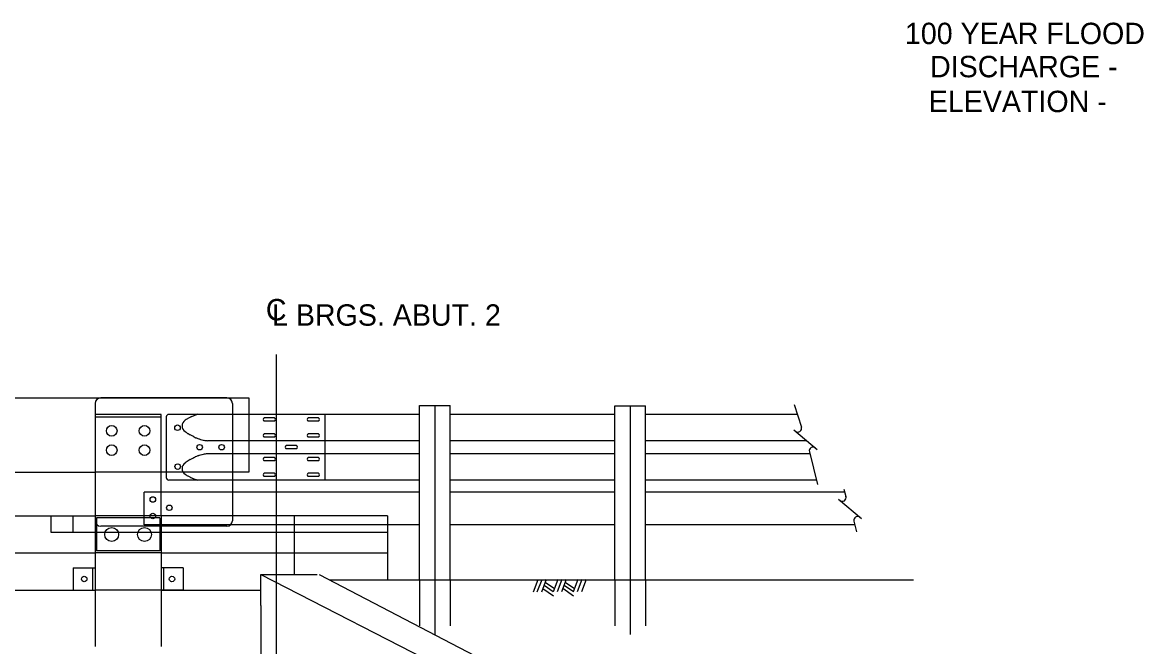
# Model space of a CAD drawing. Extents: x 638268 to 640277, y 295465 to 298435.
# Drawn here: x 638715.2 to 638872.4, y 296845.8 to 296933.3 of the extents above; entities that cross this region are included whole.
import ezdxf

# ---------------------------------------------------------------- set-up
doc = ezdxf.new("R2010")
doc.units = 0
for name, color, linetype in [('2', 7, 'Continuous'), ('3', 7, 'Continuous'), ('4', 7, 'Continuous'), ('Level 25', 7, 'Continuous')]:
    doc.layers.add(name, color=color, linetype=linetype)

msp = doc.modelspace()

# ---------------------------------------------------------------- linework, layer by layer
at = {"layer": '2'}
for p, q in [((638573.25, 296880.63), (638746.91, 296880.63)), ((638746.91, 296880.63), (638746.91, 296878.32)), ((638734.59, 296878.31), (638725.36, 296878.31)), ((638725.36, 296878.31), (638725.36, 296864.07)), ((638734.59, 296877.93), (638725.36, 296877.93)), ((638734.59, 296864.07), (638734.59, 296878.31)), ((638735.33, 296877.96), (638735.33, 296869.46)), ((638746.91, 296878.33), (638735.69, 296878.33)), ((638757.5, 296878.33), (638746.91, 296878.33)), ((638746.91, 296878.31), (638746.91, 296870.24)), ((638757.56, 296878.33), (638757.56, 296869.09)), ((638770.84, 296878.33), (638757.56, 296878.33)), ((638798.23, 296878.33), (638775.16, 296878.33)), ((638823.85, 296878.33), (638802.56, 296878.33)), ((638750.52, 296877.82), (638749.04, 296877.82)), ((638750.52, 296877.36), (638749.04, 296877.36)), ((638756.69, 296877.82), (638755.21, 296877.82)), ((638756.69, 296877.36), (638755.21, 296877.36)), ((638750.52, 296875.61), (638749.04, 296875.61)), ((638750.52, 296875.14), (638749.04, 296875.14)), ((638756.69, 296875.61), (638755.21, 296875.61)), ((638756.69, 296875.14), (638755.21, 296875.14)), ((638746.91, 296874.63), (638741.16, 296874.63)), ((638770.84, 296874.63), (638746.91, 296874.63)), ((638753.61, 296873.94), (638752.13, 296873.94)), ((638753.61, 296873.48), (638752.13, 296873.48)), ((638798.23, 296874.63), (638775.16, 296874.63)), ((638825.17, 296874.63), (638802.56, 296874.63)), ((638746.91, 296872.79), (638741.16, 296872.79)), ((638770.84, 296872.79), (638746.91, 296872.79)), ((638750.52, 296872.28), (638749.04, 296872.28)), ((638750.52, 296871.82), (638749.04, 296871.82)), ((638756.69, 296872.28), (638755.21, 296872.28)), ((638756.69, 296871.82), (638755.21, 296871.82)), ((638798.23, 296872.79), (638775.16, 296872.79)), ((638825.62, 296872.79), (638802.56, 296872.79)), ((638684.96, 296870.24), (638725.36, 296870.24)), ((638734.59, 296870.24), (638725.36, 296870.24)), ((638744.6, 296870.24), (638734.59, 296870.24)), ((638746.91, 296870.24), (638744.6, 296870.24)), ((638744.6, 296869.09), (638735.7, 296869.09)), ((638770.84, 296869.09), (638744.6, 296869.09)), ((638750.52, 296870.06), (638749.04, 296870.06)), ((638750.52, 296869.6), (638749.04, 296869.6)), ((638756.69, 296870.06), (638755.21, 296870.06)), ((638756.69, 296869.6), (638755.21, 296869.6)), ((638798.23, 296869.09), (638775.16, 296869.09)), ((638826.54, 296869.09), (638802.56, 296869.09)), ((638732.24, 296862.81), (638732.24, 296867.43)), ((638744.6, 296867.43), (638732.24, 296867.43)), ((638770.84, 296867.43), (638744.6, 296867.43)), ((638798.23, 296867.43), (638775.16, 296867.43)), ((638830.47, 296867.43), (638802.56, 296867.43)), ((638684.96, 296864.07), (638725.36, 296864.07)), ((638719.19, 296861.77), (638719.19, 296864.07)), ((638722.28, 296861.77), (638722.28, 296864.07)), ((638734.59, 296864.07), (638725.36, 296864.07)), ((638725.36, 296864.07), (638725.36, 296845.75)), ((638734.43, 296863.79), (638725.55, 296863.79)), ((638725.55, 296863.79), (638725.55, 296859.17)), ((638734.43, 296863.79), (638734.43, 296859.17)), ((638766.34, 296864.07), (638734.59, 296864.07)), ((638734.59, 296864.07), (638734.59, 296845.75)), ((638766.32, 296862.81), (638732.23, 296862.81)), ((638770.84, 296862.81), (638766.34, 296862.81)), ((638798.23, 296862.81), (638775.16, 296862.81)), ((638831.92, 296862.81), (638802.56, 296862.81)), ((638766.32, 296861.77), (638719.17, 296861.77)), ((638734.43, 296859.17), (638725.55, 296859.17)), ((638684.96, 296858.88), (638725.36, 296858.88)), ((638734.59, 296858.88), (638725.36, 296858.88)), ((638722.26, 296856.78), (638725.36, 296856.78)), ((638722.26, 296856.78), (638722.26, 296853.68)), ((638724.99, 296856.78), (638724.99, 296853.68)), ((638725.36, 296856.78), (638725.36, 296853.68)), ((638737.68, 296856.78), (638734.59, 296856.78)), ((638734.59, 296856.78), (638734.59, 296853.68)), ((638734.96, 296856.78), (638734.96, 296853.68)), ((638737.68, 296856.78), (638737.68, 296853.68)), ((638722.26, 296853.68), (638725.36, 296853.68)), ((638734.59, 296853.68), (638725.36, 296853.68)), ((638737.68, 296853.68), (638734.59, 296853.68))]:
    msp.add_line(p, q, dxfattribs=at)
for centre, radius in [((638727.67, 296876.01), 0.748), ((638732.28, 296876.01), 0.748), ((638736.9, 296876.45), 0.385), ((638727.67, 296873.31), 0.748), ((638732.28, 296873.31), 0.748), ((638740.01, 296873.72), 0.385), ((638743.09, 296873.72), 0.385), ((638736.93, 296871), 0.385), ((638733.44, 296866.38), 0.385), ((638735.75, 296865.22), 0.385), ((638733.44, 296864.07), 0.385), ((638727.67, 296861.47), 0.978), ((638732.28, 296861.47), 0.978), ((638723.82, 296855.23), 0.385), ((638736.13, 296855.23), 0.385)]:
    msp.add_circle(centre, radius, dxfattribs=at)
for centre, radius, start, end in [((638735.7, 296877.96), 0.369, 90, 180), ((638752.97, 296849.49), 31.8, 116.5749, 117.3798), ((638739.82, 296875.77), 2.42, 113.6547, 116.5749), ((638741.23, 296872.55), 5.93, 112.3149, 113.6547), ((638763.56, 296818.16), 64.73, 111.9093, 112.3149), ((638740.11, 296876.46), 1.88, 108.4934, 111.9093), ((638742.73, 296868.61), 10.17, 107.0234, 108.4934), ((638738.46, 296876.7), 0.916, 120.3532, 238.6149), ((638740.78, 296874.06), 4.42, 125.3229, 129.0151), ((638738.78, 296876.88), 0.955, 117.3798, 125.3229), ((638749.18, 296877.59), 0.269, 120.8559, 239.1441), ((638750.38, 296877.59), 0.269, 300.8559, 59.1441), ((638755.35, 296877.59), 0.269, 120.8559, 239.1441), ((638756.55, 296877.59), 0.269, 300.8559, 59.1441), ((638741.22, 296879.66), 4.94, 229.2007, 233.1182), ((638738.9, 296876.58), 1.09, 233.1182, 241.475), ((638925.98, 297220.77), 392.83, 241.475, 241.5275), ((638678.46, 296764.37), 126.36, 61.435, 61.5275), ((638683.85, 296774.28), 115.08, 61.2499, 61.435), ((638749.52, 296893.98), 21.45, 241.2499, 241.6785), ((638739.65, 296875.66), 0.644, 241.6785, 249.7671), ((638745.72, 296892.11), 18.18, 249.7671, 251.2889), ((638740.89, 296877.87), 3.14, 251.2889, 252.6389), ((638767.4, 296962.65), 91.96, 252.6389, 252.8885), ((638749.18, 296875.37), 0.269, 120.8559, 239.1441), ((638750.38, 296875.37), 0.269, 300.8559, 59.1441), ((638755.35, 296875.37), 0.269, 120.8559, 239.1441), ((638756.55, 296875.37), 0.269, 300.8559, 59.1441), ((638740.97, 296876.82), 2.16, 252.8885, 261.633), ((638741.39, 296879.66), 5.03, 261.633, 267.3571), ((638752.27, 296873.71), 0.269, 120.8559, 239.1441), ((638753.47, 296873.71), 0.269, 300.8559, 59.1441), ((638741.22, 296867.77), 4.94, 126.8818, 130.7993), ((638738.9, 296870.85), 1.09, 118.525, 126.8818), ((638925.98, 296526.66), 392.83, 118.4725, 118.525), ((638678.46, 296983.05), 126.36, 298.4725, 298.565), ((638683.85, 296973.15), 115.08, 298.565, 298.7501), ((638749.52, 296853.44), 21.45, 118.3215, 118.7501), ((638739.65, 296871.76), 0.644, 110.2329, 118.3215), ((638745.72, 296855.31), 18.18, 108.7111, 110.2329), ((638740.89, 296869.55), 3.14, 107.3611, 108.7111), ((638767.4, 296784.78), 91.96, 107.1115, 107.3611), ((638740.97, 296870.6), 2.16, 98.367, 107.1115), ((638741.39, 296867.76), 5.03, 92.6429, 98.367), ((638749.18, 296872.05), 0.269, 120.8559, 239.1441), ((638750.38, 296872.05), 0.269, 300.8559, 59.1441), ((638755.35, 296872.05), 0.269, 120.8559, 239.1441), ((638756.55, 296872.05), 0.269, 300.8559, 59.1441), ((638738.46, 296870.72), 0.916, 121.3851, 239.6468), ((638735.7, 296869.46), 0.369, 180, 270), ((638740.78, 296873.37), 4.42, 230.9849, 234.6771), ((638738.78, 296870.54), 0.955, 234.6771, 242.6202), ((638752.97, 296897.93), 31.8, 242.6202, 243.4251), ((638739.82, 296871.65), 2.42, 243.4251, 246.3453), ((638741.23, 296874.87), 5.93, 246.3453, 247.6851), ((638763.56, 296929.26), 64.73, 247.6851, 248.0907), ((638740.11, 296870.96), 1.88, 248.0907, 251.5066), ((638742.73, 296878.82), 10.17, 251.5066, 252.9766), ((638749.18, 296869.83), 0.269, 120.8559, 239.1441), ((638750.38, 296869.83), 0.269, 300.8559, 59.1441), ((638755.35, 296869.83), 0.269, 120.8559, 239.1441), ((638756.55, 296869.83), 0.269, 300.8559, 59.1441)]:
    msp.add_arc(centre, radius, start, end, dxfattribs=at)
at = {"layer": '3'}
for p, q in [((638770.84, 296879.59), (638775.16, 296879.59)), ((638770.84, 296855.13), (638770.84, 296879.59)), ((638773, 296879.59), (638773, 296847.43)), ((638775.16, 296855.13), (638775.16, 296879.59)), ((638798.23, 296879.52), (638802.56, 296879.52)), ((638798.23, 296855.13), (638798.23, 296879.52)), ((638800.39, 296879.52), (638800.39, 296847.43)), ((638802.56, 296855.13), (638802.56, 296879.52)), ((638823.41, 296879.7), (638824.43, 296876.54)), ((638823.36, 296876.16), (638826.62, 296873.42)), ((638825.54, 296873.08), (638826.69, 296868.48)), ((638830.35, 296867.82), (638830.67, 296866.82)), ((638829.6, 296866.44), (638832.86, 296863.7)), ((638753.33, 296855.85), (638753.33, 296864.07)), ((638766.34, 296864.07), (638766.34, 296855.13)), ((638831.78, 296863.36), (638832.16, 296861.85)), ((638734.58, 296858.88), (638766.34, 296858.88)), ((638748.57, 296851.52), (638748.57, 296855.85)), ((638748.57, 296855.85), (638814.78, 296821.97)), ((638748.57, 296851.52), (638748.57, 296855.85)), ((638748.57, 296855.85), (638756.5, 296855.85)), ((638756.79, 296855.85), (638821.91, 296821.97)), ((638758.17, 296855.13), (638840.14, 296855.13)), ((638758.17, 296855.13), (638823.72, 296855.13)), ((638770.84, 296855.13), (638770.84, 296848.64)), ((638775.16, 296855.13), (638775.16, 296848.64)), ((638787.44, 296855.13), (638786.77, 296853.37)), ((638787.99, 296855.13), (638787.32, 296853.38)), ((638788.63, 296855.14), (638787.96, 296853.39)), ((638788.33, 296854.37), (638789.62, 296853.48)), ((638788.49, 296854.8), (638789.78, 296853.91)), ((638790.25, 296855.14), (638789.6, 296853.41)), ((638790.8, 296855.15), (638790.15, 296853.42)), ((638791.44, 296855.16), (638790.78, 296853.43)), ((638791.14, 296854.38), (638792.43, 296853.49)), ((638791.3, 296854.81), (638792.59, 296853.92)), ((638793.06, 296855.16), (638792.41, 296853.42)), ((638793.61, 296855.16), (638792.96, 296853.43)), ((638794.25, 296855.16), (638793.59, 296853.44)), ((638798.23, 296855.13), (638798.23, 296848.64)), ((638802.56, 296855.13), (638802.56, 296848.64)), ((638684.96, 296853.68), (638720.74, 296853.68)), ((638684.96, 296853.68), (638725.36, 296853.68)), ((638687.29, 296853.68), (638725.36, 296853.68)), ((638734.59, 296853.68), (638748.57, 296853.68)), ((638734.87, 296853.68), (638748.57, 296853.68)), ((638788.16, 296853.92), (638789.66, 296852.88)), ((638790.97, 296853.93), (638792.47, 296852.89)), ((638748.57, 296851.52), (638748.57, 296790.02))]:
    msp.add_line(p, q, dxfattribs=at)
for centre, start, end in [((638823.92, 296876.38), 227.8504, 17.8504), ((638826.06, 296873.2), 49.9832, 192.5218), ((638826.06, 296873.19), 49.9832, 49.9972), ((638830.16, 296866.66), 227.8504, 17.8504), ((638832.3, 296863.47), 49.9832, 192.5218), ((638832.3, 296863.47), 49.9832, 49.9972)]:
    msp.add_arc(centre, 0.533, start, end, dxfattribs=at)
at = {"layer": '4'}
msp.add_line((638750.73, 296886.72), (638750.73, 296834.24), dxfattribs=at)
at = {"layer": 'Level 25'}
for p, q in [((638725.36, 296879.86), (638725.36, 296878.31)), ((638743.83, 296880.63), (638726.13, 296880.63)), ((638744.6, 296879.86), (638744.6, 296878.32)), ((638744.6, 296878.32), (638744.6, 296869.09)), ((638744.6, 296869.09), (638744.6, 296864.07)), ((638744.6, 296864.07), (638744.6, 296863.41)), ((638743.83, 296862.64), (638726.13, 296862.64))]:
    msp.add_line(p, q, dxfattribs=at)
for centre, start, end in [((638726.13, 296879.86), 90, 180), ((638743.83, 296879.86), 0, 90), ((638726.13, 296863.41), 180, 270), ((638743.83, 296863.41), 270, 0)]:
    msp.add_arc(centre, 0.77, start, end, dxfattribs=at)

# ---------------------------------------------------------------- texts
at = {"layer": '4'}
for s, p in [('100 YEAR FLOOD', (638838.94, 296930.26)), ('   DISCHARGE - ', (638839.12, 296925.61)), ('   ELEVATION - ', (638838.94, 296920.72)), ('C', (638749.3, 296891.51)), ('L BRGS. ABUT. 2', (638750.16, 296890.76))]:
    msp.add_text(s, height=3, dxfattribs=at).set_placement(p)

doc.saveas('drawing.dxf')
